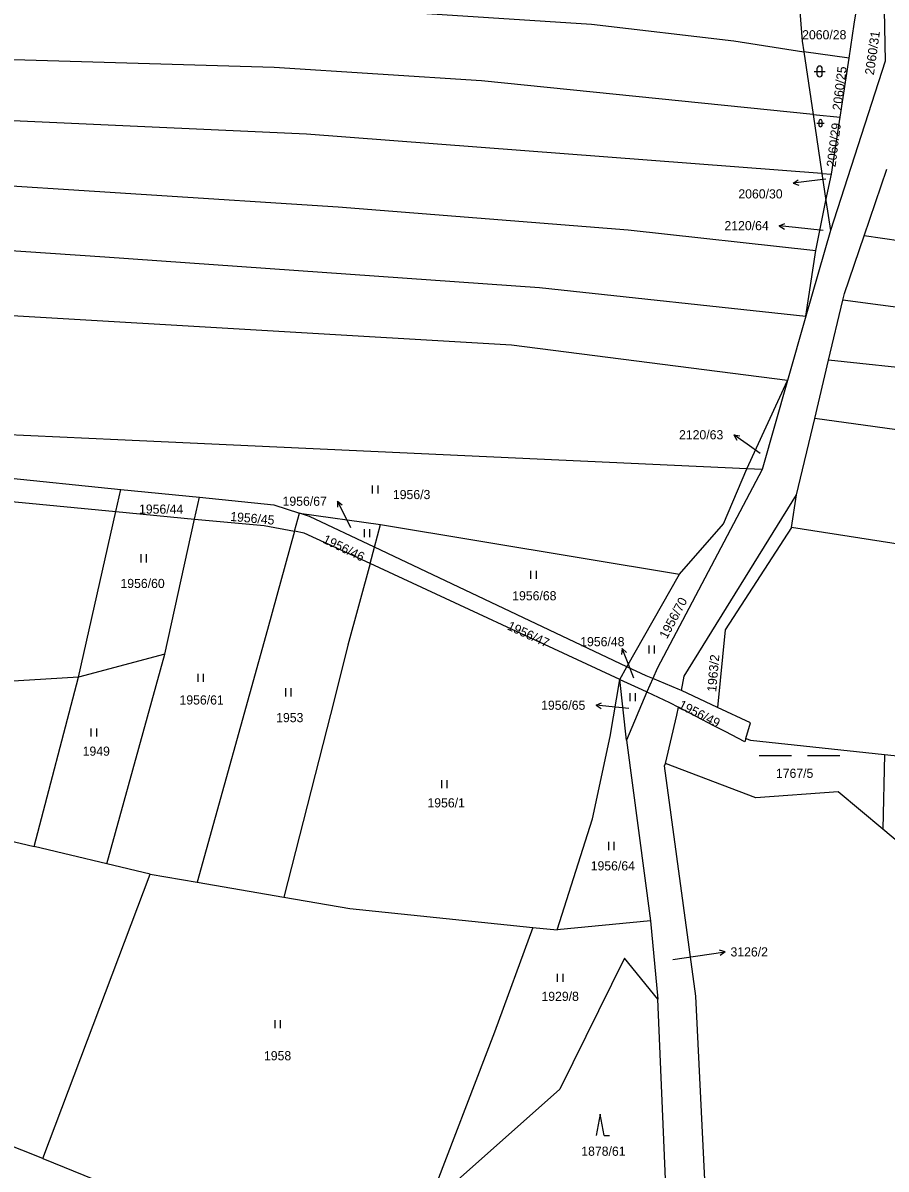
# Model space of a CAD drawing. Extents: x -755528 to -748832, y -1118122 to -1111095.
# Drawn here: x -753250.5 to -753090.2, y -1116961.2 to -1116748.3 of the extents above; entities that cross this region are included whole.
import ezdxf

# ---------------------------------------------------------------- set-up
doc = ezdxf.new("R2010")
doc.units = 0
for name, color, linetype in [('DZ_DO_PUPFL', 7, 'Continuous'), ('DZ_NAD_ZPF', 7, 'Continuous'), ('legenda barvy', 7, 'Continuous'), ('TZ_UMVŽST', 7, 'Continuous')]:
    doc.layers.add(name, color=color, linetype=linetype)

msp = doc.modelspace()

# ---------------------------------------------------------------- linework, layer by layer
at = {"layer": 'DZ_NAD_ZPF'}
for p, q in [((-753097.06, -1116754.82), (-753105.5, -1116753.63)), ((-753105.5, -1116753.63), (-753103.76, -1116765.28)), ((-753098.74, -1116765.79), (-753097.06, -1116754.82)), ((-753103.76, -1116765.28), (-753098.74, -1116765.79)), ((-753103.76, -1116765.28), (-753102.11, -1116776.28)), ((-753100.36, -1116776.41), (-753098.74, -1116765.79)), ((-753094.26, -1116787.86), (-753090.03, -1116775.45)), ((-753102.11, -1116776.28), (-753100.36, -1116776.41)), ((-753102.11, -1116776.28), (-753101.36, -1116781.3)), ((-753101.36, -1116781.3), (-753100.36, -1116776.41)), ((-753103.25, -1116790.53), (-753101.36, -1116781.3)), ((-753101.36, -1116781.3), (-753100.53, -1116786.86)), ((-753100.53, -1116786.86), (-753105.08, -1116802.76)), ((-753105.08, -1116802.76), (-753103.25, -1116790.53)), ((-753100.86, -1116810.95), (-753098.2, -1116799.79)), ((-753105.08, -1116802.76), (-753108.5, -1116814.7)), ((-753103.44, -1116821.78), (-753100.86, -1116810.95)), ((-753116.09, -1116831.11), (-753108.5, -1116814.7)), ((-753108.5, -1116814.7), (-753113.23, -1116831.24)), ((-753106.81, -1116835.93), (-753103.44, -1116821.78)), ((-753283.12, -1116829.81), (-753232.33, -1116834.93)), ((-753113.23, -1116831.24), (-753116.09, -1116831.11)), ((-753284.04, -1116834.2), (-753233.26, -1116839.04)), ((-753233.26, -1116839.04), (-753232.33, -1116834.93)), ((-753232.33, -1116834.93), (-753217.75, -1116836.4)), ((-753218.64, -1116840.43), (-753217.75, -1116836.4)), ((-753217.75, -1116836.4), (-753203.94, -1116837.79)), ((-753107.75, -1116842.01), (-753106.81, -1116835.93)), ((-753240.22, -1116869.82), (-753233.26, -1116839.04)), ((-753233.26, -1116839.04), (-753218.64, -1116840.43)), ((-753203.94, -1116837.79), (-753199.15, -1116839.35)), ((-753200.08, -1116842.71), (-753199.15, -1116839.35)), ((-753197.29, -1116839.95), (-753199.15, -1116839.35)), ((-753199.15, -1116839.35), (-753184.08, -1116841.42)), ((-753224.15, -1116865.55), (-753218.64, -1116840.43)), ((-753218.64, -1116840.43), (-753205.71, -1116841.66)), ((-753185.23, -1116845.66), (-753197.29, -1116839.95)), ((-753185.23, -1116845.66), (-753184.08, -1116841.42)), ((-753184.08, -1116841.42), (-753128.58, -1116850.7)), ((-753205.71, -1116841.66), (-753200.08, -1116842.71)), ((-753186.05, -1116848.71), (-753185.23, -1116845.66)), ((-753138.32, -1116867.87), (-753185.23, -1116845.66)), ((-753139.65, -1116870.21), (-753186.05, -1116848.71)), ((-753138.32, -1116867.87), (-753128.58, -1116850.7)), ((-753224.15, -1116865.55), (-753240.22, -1116869.82)), ((-753234.94, -1116904.47), (-753224.15, -1116865.55)), ((-753139.65, -1116870.21), (-753138.32, -1116867.87)), ((-753134.77, -1116869.55), (-753138.32, -1116867.87)), ((-753248.46, -1116901.26), (-753240.22, -1116869.82)), ((-753139.65, -1116870.21), (-753135.54, -1116872.11)), ((-753138.44, -1116881.49), (-753139.65, -1116870.21)), ((-753133.54, -1116870.06), (-753134.77, -1116869.55)), ((-753133.54, -1116870.06), (-753134.61, -1116872.55)), ((-753134.61, -1116872.55), (-753138.44, -1116881.49)), ((-753135.54, -1116872.11), (-753134.61, -1116872.55)), ((-753121.5, -1116875.42), (-753128.19, -1116872.29)), ((-753138.44, -1116881.49), (-753133.98, -1116915.08)), ((-753090.47, -1116884.14), (-753090.78, -1116898.05)), ((-753079.82, -1116907.23), (-753090.78, -1116898.05)), ((-753234.94, -1116904.47), (-753248.46, -1116901.26)), ((-753226.87, -1116906.39), (-753234.94, -1116904.47)), ((-753246.8, -1116959.22), (-753226.87, -1116906.39)), ((-753226.87, -1116906.39), (-753218.18, -1116907.88)), ((-753218.18, -1116907.88), (-753202.07, -1116910.65)), ((-753133.98, -1116915.08), (-753151.31, -1116916.74)), ((-753133.98, -1116915.08), (-753132.57, -1116929.61)), ((-753155.78, -1116916.28), (-753151.31, -1116916.74)), ((-753130.64, -1116975), (-753132.57, -1116929.61)), ((-753246.8, -1116959.22), (-753254.6, -1116956.07)), ((-753246.8, -1116959.22), (-753237.21, -1116963.1))]:
    msp.add_line(p, q, dxfattribs=at)
for points in [[(-753691.95, -1116706.77), (-753643.72, -1116716.2), (-753541.02, -1116725.82), (-753441.66, -1116735.38), (-753390.15, -1116736.89), (-753228.4, -1116744.56), (-753191.78, -1116745.46), (-753144.93, -1116748.5), (-753118.45, -1116751.61), (-753105.5, -1116753.63)], [(-753103.76, -1116765.28), (-753165.33, -1116759.04), (-753203.83, -1116756.56), (-753267.06, -1116754.71), (-753354.73, -1116750.2), (-753427.75, -1116746.28), (-753500.31, -1116739.58), (-753553.72, -1116732.89), (-753624.54, -1116725.74), (-753677.44, -1116716.33)], [(-753093.23, -1116728.07), (-753090.55, -1116745.92), (-753090.36, -1116755.4), (-753100.53, -1116786.86)], [(-753102.11, -1116776.28), (-753197.86, -1116768.98), (-753294.74, -1116764.58), (-753420.39, -1116757.2), (-753487.95, -1116750.06), (-753529.24, -1116746.37), (-753624.71, -1116735.91), (-753655.25, -1116729.94)], [(-753631.13, -1116743.21), (-753557.27, -1116753.67), (-753445.34, -1116767.1), (-753413.02, -1116770.9), (-753379.81, -1116772.6), (-753337.57, -1116774.57), (-753265.24, -1116777.74), (-753191.96, -1116782.46), (-753138.09, -1116786.69), (-753103.25, -1116790.53)], [(-753106.54, -1116742.11), (-753105.79, -1116751.69), (-753105.5, -1116753.63)], [(-753097.06, -1116754.82), (-753096.15, -1116748.55), (-753095.25, -1116743.18)], [(-753458.6, -1116775.63), (-753449.36, -1116777.72), (-753382.73, -1116785.64), (-753295.93, -1116787.65), (-753235.32, -1116791.75), (-753154.55, -1116797.43), (-753105.08, -1116802.76)], [(-753098.2, -1116799.79), (-753097.91, -1116798.56), (-753094.26, -1116787.86)], [(-753000.92, -1116797.05), (-753058.16, -1116792.32), (-753070.4, -1116791.28), (-753094.26, -1116787.86)], [(-753108.5, -1116814.7), (-753159.79, -1116808.11), (-753297.91, -1116800.04), (-753370.16, -1116798.06), (-753435.02, -1116790.11)], [(-752984.15, -1116808.25), (-753070.27, -1116803.51), (-753098.2, -1116799.79)], [(-752972.77, -1116821.17), (-753044.98, -1116816.87), (-753100.86, -1116810.95)], [(-753116.09, -1116831.11), (-753232.92, -1116825.72), (-753399.92, -1116818.02)], [(-752962.54, -1116833.1), (-753011.57, -1116832.21), (-753058.63, -1116827.97), (-753103.44, -1116821.78)], [(-753113.23, -1116831.24), (-753132.74, -1116868.18), (-753133.54, -1116870.06)], [(-753128.58, -1116850.7), (-753120.42, -1116841.3), (-753116.09, -1116831.11)], [(-753128.19, -1116872.29), (-753127.69, -1116869.61), (-753106.81, -1116835.93)], [(-753200.08, -1116842.71), (-753205.12, -1116860.95), (-753218.18, -1116907.88)], [(-753186.05, -1116848.71), (-753198.26, -1116843.05), (-753200.08, -1116842.71)], [(-753107.75, -1116842.01), (-753120.1, -1116861.01), (-753121.5, -1116875.42)], [(-752976.75, -1116853.92), (-753011.66, -1116852.77), (-753063.71, -1116848.88), (-753107.75, -1116842.01)], [(-753186.05, -1116848.71), (-753190.15, -1116863.88), (-753192.65, -1116873.8), (-753202.07, -1116910.65)], [(-753090.47, -1116884.14), (-753081.51, -1116885.08), (-753074.08, -1116891.84), (-753063.08, -1116884.79), (-753049.17, -1116866.9), (-753024.44, -1116865.62), (-752990.87, -1116858.61), (-752976.75, -1116853.92)], [(-753240.22, -1116869.82), (-753257.45, -1116870.87), (-753272.22, -1116872.07), (-753291.61, -1116870.41)], [(-753151.31, -1116916.74), (-753144.72, -1116896.13), (-753141.44, -1116880.82), (-753139.65, -1116870.21)], [(-753128.19, -1116872.29), (-753128.82, -1116872), (-753133.54, -1116870.06)], [(-753134.61, -1116872.55), (-753130.44, -1116874.48), (-753128.76, -1116875.36)], [(-753131.18, -1116885.83), (-753129.05, -1116876.88), (-753128.76, -1116875.36)], [(-753116.26, -1116881.21), (-753116.44, -1116881.83), (-753120.08, -1116879.92), (-753122.16, -1116878.83), (-753128.76, -1116875.36)], [(-753116.26, -1116881.21), (-753115.39, -1116878.28), (-753121.5, -1116875.42)], [(-753116.26, -1116881.21), (-753115.35, -1116881.52), (-753090.47, -1116884.14)], [(-753131.18, -1116885.83), (-753131.44, -1116886.25), (-753125.6, -1116929.07), (-753123.5, -1116972.01)], [(-753090.78, -1116898.05), (-753099.07, -1116891.1), (-753114.4, -1116892.23), (-753131.18, -1116885.83)], [(-753297.1, -1116889.33), (-753275.62, -1116894.8), (-753248.46, -1116901.26)], [(-753202.07, -1116910.65), (-753189.81, -1116912.76), (-753155.78, -1116916.28)], [(-753155.78, -1116916.28), (-753162.94, -1116935.73), (-753175.39, -1116968.19)], [(-753132.57, -1116929.61), (-753138.79, -1116922), (-753150.81, -1116946.33), (-753175.39, -1116968.19)]]:
    msp.add_lwpolyline(points, dxfattribs=at)
at = {"layer": 'legenda barvy'}
for p, q in [((-753107.439, -1116778.036), (-753106.506, -1116777.417)), ((-753104.46, -1116777.67), (-753107.439, -1116778.036)), ((-753101.38, -1116777.29), (-753104.46, -1116777.67)), ((-753107.439, -1116778.036), (-753106.384, -1116778.411)), ((-753110.025, -1116785.966), (-753108.976, -1116785.573)), ((-753107.04, -1116786.28), (-753110.025, -1116785.966)), ((-753110.025, -1116785.966), (-753109.081, -1116786.569)), ((-753101.86, -1116786.86), (-753107.04, -1116786.28)), ((-753116.02, -1116826.53), (-753118.448, -1116824.766)), ((-753118.448, -1116824.766), (-753117.343, -1116824.95)), ((-753118.448, -1116824.766), (-753117.932, -1116825.76)), ((-753113.61, -1116828.25), (-753116.02, -1116826.53)), ((-753190.76, -1116839.8), (-753192.122, -1116837.126)), ((-753192.122, -1116837.126), (-753191.222, -1116837.791)), ((-753192.122, -1116837.126), (-753192.114, -1116838.246)), ((-753189.63, -1116842.05), (-753190.76, -1116839.8)), ((-753139.244, -1116864.498), (-753139.333, -1116865.614)), ((-753138.12, -1116867.28), (-753139.244, -1116864.498)), ((-753139.244, -1116864.498), (-753138.405, -1116865.238)), ((-753137.04, -1116870), (-753138.12, -1116867.28)), ((-753144.075, -1116874.986), (-753143.026, -1116874.593)), ((-753141.09, -1116875.3), (-753144.075, -1116874.986)), ((-753144.075, -1116874.986), (-753143.131, -1116875.589)), ((-753137.98, -1116875.61), (-753141.09, -1116875.3)), ((-753129.82, -1116922.22), (-753123.06, -1116921.25)), ((-753123.06, -1116921.25), (-753120.088, -1116920.832)), ((-753120.088, -1116920.832), (-753121.15, -1116920.476)), ((-753120.088, -1116920.832), (-753121.01, -1116921.468))]:
    msp.add_line(p, q, dxfattribs=at)
at = {"layer": 'TZ_UMVŽST'}
for p, q in [((-753103.541, -1116757.301), (-753101.539, -1116757.301)), ((-753103.041, -1116756.801), (-753103.041, -1116757.802)), ((-753102.039, -1116757.802), (-753102.039, -1116756.801)), ((-753103.051, -1116766.921), (-753101.709, -1116766.921)), ((-753102.715, -1116766.585), (-753102.715, -1116767.256)), ((-753102.045, -1116767.256), (-753102.045, -1116766.585)), ((-753185.571, -1116835.68), (-753185.571, -1116834.18)), ((-753184.57, -1116835.68), (-753184.57, -1116834.18)), ((-753187.101, -1116843.79), (-753187.101, -1116842.29)), ((-753186.1, -1116843.79), (-753186.1, -1116842.29)), ((-753228.551, -1116848.48), (-753228.551, -1116846.98)), ((-753227.55, -1116848.48), (-753227.55, -1116846.98)), ((-753156.161, -1116851.56), (-753156.161, -1116850.06)), ((-753155.16, -1116851.56), (-753155.16, -1116850.06)), ((-753134.231, -1116865.42), (-753134.231, -1116863.92)), ((-753133.23, -1116865.42), (-753133.23, -1116863.92)), ((-753217.961, -1116870.67), (-753217.961, -1116869.17)), ((-753216.96, -1116870.67), (-753216.96, -1116869.17)), ((-753201.721, -1116873.36), (-753201.721, -1116871.86)), ((-753200.72, -1116873.36), (-753200.72, -1116871.86)), ((-753137.741, -1116874.28), (-753137.741, -1116872.78)), ((-753136.74, -1116874.28), (-753136.74, -1116872.78)), ((-753237.821, -1116880.84), (-753237.821, -1116879.34)), ((-753236.82, -1116880.84), (-753236.82, -1116879.34)), ((-753113.779, -1116884.37), (-753107.779, -1116884.37)), ((-753104.779, -1116884.37), (-753098.779, -1116884.37)), ((-753172.741, -1116890.44), (-753172.741, -1116888.94)), ((-753171.74, -1116890.44), (-753171.74, -1116888.94)), ((-753141.701, -1116901.9), (-753141.701, -1116900.4)), ((-753140.7, -1116901.9), (-753140.7, -1116900.4)), ((-753151.201, -1116926.38), (-753151.201, -1116924.88)), ((-753150.2, -1116926.38), (-753150.2, -1116924.88)), ((-753203.661, -1116935.02), (-753203.661, -1116933.52)), ((-753202.66, -1116935.02), (-753202.66, -1116933.52)), ((-753143.31, -1116950.95), (-753144.06, -1116954.95)), ((-753142.56, -1116954.95), (-753143.31, -1116950.95)), ((-753142.56, -1116954.95), (-753141.564, -1116954.95))]:
    msp.add_line(p, q, dxfattribs=at)
for centre, radius, start, end in [((-753102.54, -1116756.8009), 0.5, 0, 180), ((-753102.54, -1116757.8009), 0.5, 180, 359.987886), ((-753102.38, -1116766.5856), 0.335, 0, 180), ((-753102.38, -1116767.2556), 0.335, 180, 359.987886)]:
    msp.add_arc(centre, radius, start, end, dxfattribs=at)

# ---------------------------------------------------------------- texts
at = {"layer": 'DZ_DO_PUPFL'}
for s, p in [('2060/28', (-753105.786, -1116751.34)), ('2060/30', (-753117.633, -1116780.888)), ('2120/64', (-753120.213, -1116786.79)), ('2120/63', (-753128.653, -1116825.63)), ('1956/3', (-753181.8, -1116836.73)), ('1956/67', (-753202.293, -1116837.97)), ('1956/44', (-753228.96, -1116839.44)), ('1956/60', (-753232.41, -1116853.24)), ('1956/68', (-753159.64, -1116855.53)), ('1956/48', (-753147.003, -1116864.06)), ('1956/61', (-753221.44, -1116874.88)), ('1956/65', (-753154.273, -1116875.86)), ('1953', (-753203.49, -1116878.16)), ('1949', (-753239.43, -1116884.39)), ('1767/5', (-753110.657, -1116888.5)), ('1956/1', (-753175.39, -1116893.99)), ('1956/64', (-753145.06, -1116905.69)), ('3126/2', (-753119.09, -1116921.67)), ('1929/8', (-753154.21, -1116929.93)), ('1958', (-753205.75, -1116940.96)), ('1878/61', (-753146.81, -1116958.69))]:
    msp.add_text(s, height=1.7, dxfattribs=at).set_placement(p)
for s, rotation, p in [('2060/31', 82, (-753092.468, -1116758.048)), ('2060/25', 83, (-753098.496, -1116764.623)), ('2060/29', 83, (-753099.586, -1116775.133)), ('1956/45', 355, (-753212.064, -1116840.776)), ('1956/46', 334, (-753194.982, -1116844.763)), ('1956/70', 62, (-753130.909, -1116862.829)), ('1956/47', 335, (-753160.709, -1116860.87)), ('1963/2', 85, (-753121.753, -1116872.594)), ('1956/49', 333, (-753128.905, -1116875.487))]:
    msp.add_text(s, height=1.7, rotation=rotation, dxfattribs=at).set_placement(p)

doc.saveas('drawing.dxf')
